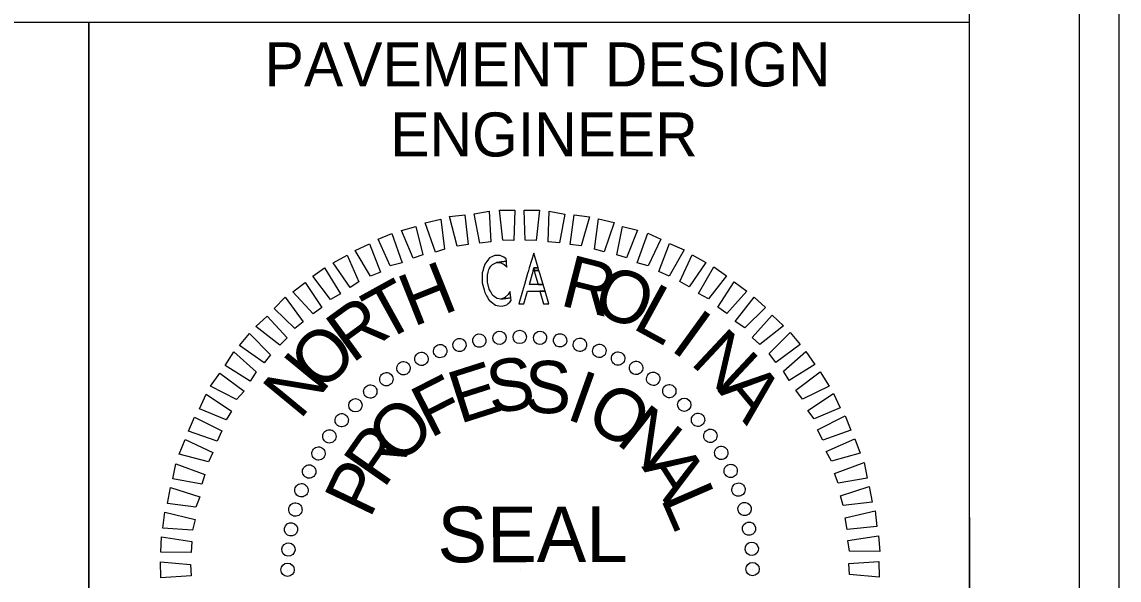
# Model space of a CAD drawing. Extents: x 2320980 to 2456309, y 595047 to 606177.
# Drawn here: x 2456020.58 to 2456045.51, y 596716.89 to 596729.57 of the extents above; entities that cross this region are included whole.
import ezdxf

# ---------------------------------------------------------------- set-up
doc = ezdxf.new("R2010")
doc.units = 0
for name, color, linetype in [('Default', 7, 'Continuous'), ('Sheet Plan CELL', 7, 'Continuous'), ('Sheet Plot Border Inside CELL', 7, 'Continuous'), ('Sheet Plot Border Outside CELL', 7, 'Continuous')]:
    doc.layers.add(name, color=color, linetype=linetype)

msp = doc.modelspace()

# ---------------------------------------------------------------- linework, layer by layer
at = {"layer": 'Default'}
for p, q in [((2456030.521, 596722.236), (2456030.521, 596722.236)), ((2456030.521, 596722.236), (2456030.521, 596722.236)), ((2456030.972, 596722.328), (2456030.972, 596722.328)), ((2456030.972, 596722.328), (2456030.972, 596722.328)), ((2456031.424, 596722.4), (2456031.424, 596722.4)), ((2456031.424, 596722.4), (2456031.424, 596722.4)), ((2456031.887, 596722.419), (2456031.887, 596722.419)), ((2456031.887, 596722.419), (2456031.887, 596722.419)), ((2456032.351, 596722.396), (2456032.351, 596722.396)), ((2456032.351, 596722.396), (2456032.351, 596722.396)), ((2456032.805, 596722.331), (2456032.805, 596722.331)), ((2456032.805, 596722.331), (2456032.805, 596722.331)), ((2456033.259, 596722.245), (2456033.259, 596722.245)), ((2456033.259, 596722.245), (2456033.259, 596722.245)), ((2456030.081, 596722.101), (2456030.081, 596722.101)), ((2456030.081, 596722.101), (2456030.081, 596722.101)), ((2456033.704, 596722.106), (2456033.704, 596722.106)), ((2456033.704, 596722.106), (2456033.704, 596722.106)), ((2456029.652, 596721.924), (2456029.652, 596721.924)), ((2456029.652, 596721.924), (2456029.652, 596721.924)), ((2456034.118, 596721.924), (2456034.118, 596721.924)), ((2456034.118, 596721.924), (2456034.118, 596721.924)), ((2456034.544, 596721.722), (2456034.544, 596721.722)), ((2456034.544, 596721.722), (2456034.544, 596721.722)), ((2456029.256, 596721.706), (2456029.256, 596721.706)), ((2456029.256, 596721.706), (2456029.256, 596721.706)), ((2456028.85, 596721.456), (2456028.85, 596721.456)), ((2456028.85, 596721.456), (2456028.85, 596721.456)), ((2456034.917, 596721.465), (2456034.917, 596721.465)), ((2456034.917, 596721.465), (2456034.917, 596721.465)), ((2456028.497, 596721.186), (2456028.497, 596721.186)), ((2456028.497, 596721.186), (2456028.497, 596721.186)), ((2456035.302, 596721.188), (2456035.302, 596721.188)), ((2456035.302, 596721.188), (2456035.302, 596721.188)), ((2456028.155, 596720.863), (2456028.155, 596720.863)), ((2456028.155, 596720.863), (2456028.155, 596720.863)), ((2456035.634, 596720.878), (2456035.634, 596720.878)), ((2456035.634, 596720.878), (2456035.634, 596720.878)), ((2456027.845, 596720.532), (2456027.845, 596720.532)), ((2456027.845, 596720.532), (2456027.845, 596720.532)), ((2456035.957, 596720.526), (2456035.957, 596720.526)), ((2456035.957, 596720.526), (2456035.957, 596720.526)), ((2456027.557, 596720.157), (2456027.557, 596720.157)), ((2456027.557, 596720.157), (2456027.557, 596720.157)), ((2456036.227, 596720.173), (2456036.227, 596720.173)), ((2456036.227, 596720.173), (2456036.227, 596720.173)), ((2456027.302, 596719.773), (2456027.302, 596719.773)), ((2456027.302, 596719.773), (2456027.302, 596719.773)), ((2456036.476, 596719.777), (2456036.476, 596719.777)), ((2456036.476, 596719.777), (2456036.476, 596719.777)), ((2456027.099, 596719.358), (2456027.099, 596719.358)), ((2456027.099, 596719.358), (2456027.099, 596719.358)), ((2456036.684, 596719.371), (2456036.684, 596719.371)), ((2456036.684, 596719.371), (2456036.684, 596719.371)), ((2456026.917, 596718.933), (2456026.917, 596718.933)), ((2456026.917, 596718.933), (2456026.917, 596718.933)), ((2456036.86, 596718.953), (2456036.86, 596718.953)), ((2456036.86, 596718.953), (2456036.86, 596718.953)), ((2456026.779, 596718.489), (2456026.779, 596718.489)), ((2456026.779, 596718.489), (2456026.779, 596718.489)), ((2456037.006, 596718.513), (2456037.006, 596718.513)), ((2456037.006, 596718.513), (2456037.006, 596718.513)), ((2456026.692, 596718.044), (2456026.692, 596718.044)), ((2456026.692, 596718.044), (2456026.692, 596718.044)), ((2456037.099, 596718.051), (2456037.099, 596718.051)), ((2456037.099, 596718.051), (2456037.099, 596718.051)), ((2456026.638, 596717.58), (2456026.638, 596717.58)), ((2456026.638, 596717.58), (2456026.638, 596717.58)), ((2456037.17, 596717.6), (2456037.17, 596717.6)), ((2456037.17, 596717.6), (2456037.17, 596717.6)), ((2456026.615, 596717.116), (2456026.615, 596717.116)), ((2456026.615, 596717.116), (2456026.615, 596717.116)), ((2456031.902, 596717.132), (2456031.902, 596717.132)), ((2456031.902, 596717.132), (2456031.902, 596717.132)), ((2456037.189, 596717.136), (2456037.189, 596717.136)), ((2456037.189, 596717.136), (2456037.189, 596717.136))]:
    msp.add_line(p, q, dxfattribs=at)
for points in [[(2456030.983, 596724.55), (2456030.854, 596725.212), (2456031.201, 596725.271), (2456031.235, 596724.577)], [(2456031.508, 596724.613), (2456031.432, 596725.297), (2456031.779, 596725.293), (2456031.761, 596724.607)], [(2456032.014, 596724.613), (2456031.99, 596725.297), (2456032.338, 596725.293), (2456032.266, 596724.607)], [(2456032.541, 596724.58), (2456032.56, 596725.276), (2456032.919, 596725.209), (2456032.794, 596724.554)], [(2456029.975, 596724.342), (2456029.742, 596725.012), (2456030.098, 596725.093), (2456030.185, 596724.41)], [(2456030.468, 596724.478), (2456030.297, 596725.149), (2456030.644, 596725.187), (2456030.72, 596724.514)], [(2456033.037, 596724.516), (2456033.13, 596725.192), (2456033.478, 596725.146), (2456033.291, 596724.489)], [(2456033.587, 596724.41), (2456033.68, 596725.097), (2456034.039, 596725.019), (2456033.809, 596724.352)], [(2456028.949, 596724.028), (2456028.674, 596724.634), (2456028.988, 596724.766), (2456029.221, 596724.097)], [(2456029.472, 596724.206), (2456029.208, 596724.833), (2456029.532, 596724.924), (2456029.692, 596724.284)], [(2456034.095, 596724.283), (2456034.23, 596724.928), (2456034.569, 596724.84), (2456034.318, 596724.214)], [(2456034.562, 596724.102), (2456034.802, 596724.77), (2456035.099, 596724.639), (2456034.806, 596724.033)], [(2456028.5, 596723.798), (2456028.152, 596724.381), (2456028.476, 596724.535), (2456028.731, 596723.887)], [(2456035.05, 596723.901), (2456035.291, 596724.537), (2456035.631, 596724.396), (2456035.284, 596723.8)], [(2456028.042, 596723.537), (2456027.652, 596724.098), (2456027.975, 596724.273), (2456028.239, 596723.667)], [(2456031.415, 596723.125), (2456031.492, 596723.114), (2456031.597, 596723.148), (2456031.626, 596723.172), (2456031.667, 596723.206), (2456031.698, 596723.245), (2456031.69, 596723.305), (2456031.69, 596723.307), (2456031.463, 596723.278), (2456031.382, 596723.291), (2456031.368, 596723.294), (2456031.312, 596723.338), (2456031.273, 596723.368), (2456031.232, 596723.441), (2456031.199, 596723.502), (2456031.161, 596723.658), (2456031.161, 596723.658), (2456031.159, 596723.823), (2456031.176, 596723.89), (2456031.192, 596723.952), (2456031.195, 596723.966), (2456031.237, 596724.022), (2456031.27, 596724.065), (2456031.3, 596724.078), (2456031.365, 596724.106), (2456031.589, 596724.135), (2456031.589, 596724.135), (2456031.584, 596724.187), (2456031.53, 596724.226), (2456031.481, 596724.248), (2456031.444, 596724.264), (2456031.329, 596724.269), (2456031.271, 596724.242), (2456031.204, 596724.212), (2456031.18, 596724.181), (2456031.141, 596724.13), (2456031.097, 596724.072), (2456031.096, 596724.072), (2456031.091, 596724.051), (2456031.088, 596724.042), (2456031.077, 596724.002), (2456031.062, 596723.948), (2456031.058, 596723.935), (2456031.041, 596723.873), (2456031.041, 596723.808), (2456031.042, 596723.643), (2456031.042, 596723.642), (2456031.081, 596723.487), (2456031.098, 596723.424), (2456031.14, 596723.351), (2456031.159, 596723.318), (2456031.186, 596723.27), (2456031.188, 596723.267), (2456031.201, 596723.245), (2456031.202, 596723.243), (2456031.27, 596723.19), (2456031.309, 596723.16), (2456031.341, 596723.135)], [(2456031.952, 596723.453), (2456031.868, 596723.167), (2456031.989, 596723.167), (2456032.071, 596723.454), (2456032.469, 596723.454), (2456032.424, 596723.605), (2456032.113, 596723.604), (2456032.185, 596723.857), (2456032.186, 596723.858), (2456032.2, 596723.922), (2456032.201, 596723.923), (2456032.211, 596723.984), (2456032.31, 596723.984), (2456032.209, 596724.322), (2456032.109, 596723.984), (2456032.091, 596723.923), (2456032.091, 596723.921), (2456032.072, 596723.858), (2456032.072, 596723.857), (2456031.997, 596723.604)], [(2456035.529, 596723.678), (2456035.812, 596724.284), (2456036.12, 596724.11), (2456035.741, 596723.556)], [(2456027.594, 596723.265), (2456027.194, 596723.795), (2456027.454, 596723.989), (2456027.824, 596723.396)], [(2456031.589, 596724.016), (2456031.602, 596724.005), (2456031.6, 596724.017), (2456031.595, 596724.068), (2456031.592, 596724.106), (2456031.592, 596724.106), (2456031.591, 596724.115), (2456031.589, 596724.135), (2456031.365, 596724.106), (2456031.46, 596724.099), (2456031.475, 596724.091), (2456031.537, 596724.061)], [(2456032.211, 596723.984), (2456032.223, 596723.923), (2456032.329, 596723.924), (2456032.31, 596723.984)], [(2456035.955, 596723.402), (2456036.302, 596724.009), (2456036.59, 596723.803), (2456036.179, 596723.28)], [(2456032.238, 596723.858), (2456032.31, 596723.605), (2456032.424, 596723.605), (2456032.348, 596723.858), (2456032.348, 596723.858), (2456032.329, 596723.922), (2456032.329, 596723.924), (2456032.223, 596723.923), (2456032.223, 596723.922), (2456032.238, 596723.858)], [(2456027.2, 596722.942), (2456026.737, 596723.439), (2456027.018, 596723.654), (2456027.397, 596723.082)], [(2456036.393, 596723.094), (2456036.761, 596723.67), (2456037.05, 596723.454), (2456036.595, 596722.95)], [(2456026.785, 596722.607), (2456026.313, 596723.062), (2456026.56, 596723.319), (2456026.972, 596722.758)], [(2456031.558, 596723.314), (2456031.463, 596723.278), (2456031.69, 596723.307), (2456031.687, 596723.331), (2456031.686, 596723.334), (2456031.68, 596723.385), (2456031.675, 596723.42), (2456031.672, 596723.446), (2456031.672, 596723.446), (2456031.653, 596723.417), (2456031.627, 596723.378), (2456031.563, 596723.319)], [(2456032.352, 596723.454), (2456032.433, 596723.168), (2456032.555, 596723.168), (2456032.469, 596723.454)], [(2456036.788, 596722.764), (2456037.221, 596723.32), (2456037.478, 596723.083), (2456037.002, 596722.621)], [(2456026.444, 596722.232), (2456025.899, 596722.654), (2456026.158, 596722.89), (2456026.61, 596722.393)], [(2456037.175, 596722.403), (2456037.629, 596722.907), (2456037.886, 596722.67), (2456037.346, 596722.248)], [(2456026.084, 596721.825), (2456025.528, 596722.225), (2456025.755, 596722.493), (2456026.227, 596722.007)], [(2456037.561, 596722.042), (2456038.036, 596722.514), (2456038.262, 596722.244), (2456037.712, 596721.833)], [(2456025.765, 596721.408), (2456025.199, 596721.766), (2456025.394, 596722.075), (2456025.908, 596721.622)], [(2456037.884, 596721.637), (2456038.392, 596722.089), (2456038.598, 596721.787), (2456038.015, 596721.429)], [(2456025.457, 596720.992), (2456024.871, 596721.296), (2456025.076, 596721.595), (2456025.632, 596721.184)], [(2456038.166, 596721.21), (2456038.717, 596721.621), (2456038.923, 596721.298), (2456038.318, 596721.003)], [(2456025.223, 596720.534), (2456024.617, 596720.786), (2456024.769, 596721.116), (2456025.346, 596720.726)], [(2456038.438, 596720.742), (2456039.021, 596721.132), (2456039.175, 596720.808), (2456038.579, 596720.554)], [(2456025.021, 596720.045), (2456024.364, 596720.276), (2456024.505, 596720.594), (2456025.122, 596720.279)], [(2456038.657, 596720.303), (2456039.283, 596720.621), (2456039.416, 596720.296), (2456038.778, 596720.074)], [(2456024.82, 596719.579), (2456024.152, 596719.755), (2456024.294, 596720.085), (2456024.921, 596719.791)], [(2456038.856, 596719.812), (2456039.504, 596720.098), (2456039.626, 596719.773), (2456038.976, 596719.593)], [(2456024.671, 596719.07), (2456024.015, 596719.194), (2456024.083, 596719.533), (2456024.741, 596719.293)], [(2456039.045, 596719.31), (2456039.714, 596719.565), (2456039.784, 596719.208), (2456039.123, 596719.09)], [(2456024.533, 596718.551), (2456023.889, 596718.634), (2456023.956, 596718.994), (2456024.624, 596718.785)], [(2456039.18, 596718.807), (2456039.829, 596719.019), (2456039.899, 596718.663), (2456039.237, 596718.587)], [(2456024.459, 596718.023), (2456023.784, 596718.074), (2456023.83, 596718.433), (2456024.518, 596718.267)], [(2456039.285, 596718.303), (2456039.966, 596718.463), (2456040.005, 596718.106), (2456039.332, 596718.041)], [(2456024.426, 596717.517), (2456023.742, 596717.525), (2456023.756, 596717.873), (2456024.443, 596717.77)], [(2456039.347, 596717.788), (2456040.041, 596717.896), (2456040.069, 596717.538), (2456039.384, 596717.547)], [(2456024.426, 596716.99), (2456023.742, 596716.946), (2456023.735, 596717.305), (2456024.411, 596717.243)], [(2456039.367, 596717.272), (2456040.051, 596717.317), (2456040.058, 596716.959), (2456039.383, 596717.02)]]:
    msp.add_lwpolyline(points, close=True, dxfattribs=at)
for centre, major_axis in [((2456030.975, 596722.334), (-0.027, 0.149)), ((2456031.432, 596722.395), (-0.013, 0.151)), ((2456031.892, 596722.416), (0, 0.152)), ((2456032.353, 596722.396), (0.013, 0.151)), ((2456032.81, 596722.337), (0.026, 0.149)), ((2456030.086, 596722.095), (-0.052, 0.142)), ((2456030.525, 596722.234), (-0.039, 0.146)), ((2456033.26, 596722.238), (0.039, 0.147)), ((2456033.7, 596722.1), (0.052, 0.143)), ((2456029.66, 596721.918), (-0.064, 0.137)), ((2456034.126, 596721.924), (0.064, 0.138)), ((2456029.252, 596721.704), (-0.076, 0.131)), ((2456034.535, 596721.712), (0.076, 0.131)), ((2456028.864, 596721.456), (-0.087, 0.124)), ((2456034.924, 596721.465), (0.087, 0.124)), ((2456028.498, 596721.175), (-0.098, 0.116)), ((2456035.29, 596721.185), (0.097, 0.116)), ((2456028.159, 596720.863), (-0.107, 0.107)), ((2456035.63, 596720.874), (0.107, 0.107)), ((2456027.848, 596720.523), (-0.116, 0.097)), ((2456035.942, 596720.534), (0.116, 0.098)), ((2456027.568, 596720.157), (-0.124, 0.087)), ((2456036.223, 596720.169), (0.124, 0.087)), ((2456027.321, 596719.768), (-0.131, 0.076)), ((2456036.471, 596719.781), (0.131, 0.076)), ((2456027.109, 596719.359), (-0.138, 0.064)), ((2456036.684, 596719.372), (0.137, 0.064)), ((2456026.933, 596718.933), (-0.143, 0.052)), ((2456036.861, 596718.947), (0.142, 0.052)), ((2456026.795, 596718.493), (-0.147, 0.039)), ((2456037, 596718.508), (0.146, 0.039)), ((2456026.696, 596718.043), (-0.149, 0.026)), ((2456037.101, 596718.058), (0.149, 0.027)), ((2456026.637, 596717.586), (-0.151, 0.013)), ((2456037.162, 596717.601), (0.151, 0.013)), ((2456026.617, 596717.126), (-0.152, 0)), ((2456037.182, 596717.141), (0.152, 0))]:
    msp.add_ellipse(centre, major_axis=major_axis, ratio=0.999708, dxfattribs=at)
at = {"layer": 'Sheet Plan CELL'}
for points in [[(2456042.112, 596737.076), (2455742.104, 596737.076), (2455742.104, 596527.076), (2456042.107, 596527.076)], [(2456002.097, 596729.564), (2456022.107, 596729.564), (2456022.107, 596707.061), (2456002.099, 596707.066)], [(2456022.107, 596729.564), (2456042.104, 596729.566), (2456042.107, 596707.064), (2456022.107, 596707.061)]]:
    msp.add_lwpolyline(points, close=True, dxfattribs=at)
at = {"layer": 'Sheet Plot Border Inside CELL'}
msp.add_lwpolyline([(2455711.407, 596526.574), (2456044.604, 596526.576), (2456044.607, 596737.574), (2455711.407, 596737.574)], close=True, dxfattribs=at)
at = {"layer": 'Sheet Plot Border Outside CELL'}
msp.add_lwpolyline([(2455708.807, 596522.574), (2456045.507, 596522.574), (2456045.507, 596741.574), (2455708.807, 596741.574)], close=True, dxfattribs=at)

# ---------------------------------------------------------------- texts
at = {"layer": 'Default'}
for s, height, rotation, p in [('R', 1.188, 345.702, (2456032.778, 596723.142)), ('H', 1.188, 21.7004, (2456029.47, 596722.637)), ('O', 1.188, 338.5021, (2456033.487, 596722.997)), ('T', 1.188, 28.9007, (2456028.782, 596722.276)), ('L', 1.188, 331.3018, (2456034.421, 596722.625)), ('R', 1.188, 36.1015, (2456028.085, 596721.799)), ('I', 1.187, 324.1011, (2456035.284, 596722.136)), ('O', 1.188, 43.3027, (2456027.37, 596721.133)), ('N', 1.188, 316.8999, (2456035.742, 596721.817)), ('N', 1.188, 50.5045, (2456026.898, 596720.513)), ('S', 1.188, 8.3366, (2456031.235, 596720.668)), ('E', 1.188, 17.692, (2456030.523, 596720.434)), ('S', 1.188, 358.9814, (2456031.993, 596720.694)), ('F', 1.187, 27.048, (2456029.855, 596720.105)), ('I', 1.188, 340.2706, (2456032.911, 596720.563)), ('A', 1.188, 309.6981, (2456036.376, 596721.197)), ('A', 1.188, 309.6981, (2456036.376, 596721.197)), ('O', 1.188, 330.9144, (2456033.335, 596720.424)), ('O', 1.188, 45.7622, (2456029.172, 596719.46)), ('N', 1.188, 321.5576, (2456034.049, 596720.016)), ('R', 1.188, 55.1206, (2456028.803, 596718.948)), ('A', 1.188, 302.8412, (2456034.649, 596719.469)), ('P', 1.188, 64.4798, (2456028.489, 596718.268)), ('L', 1.188, 293.4818, (2456035.084, 596718.751)), ('SEAL', 1.2634, 0.081, (2456030.024, 596717.296))]:
    msp.add_text(s, height=height, rotation=rotation, dxfattribs=at).set_placement(p)
at = {"layer": 'Sheet Plan CELL'}
for s, height, p in [('PAVEMENT DESIGN', 1.00002, (2456026.098, 596728.109)), ('ENGINEER', 1, (2456028.952, 596726.516))]:
    msp.add_text(s, height=height, rotation=0, dxfattribs=at).set_placement(p)

doc.saveas('drawing.dxf')
